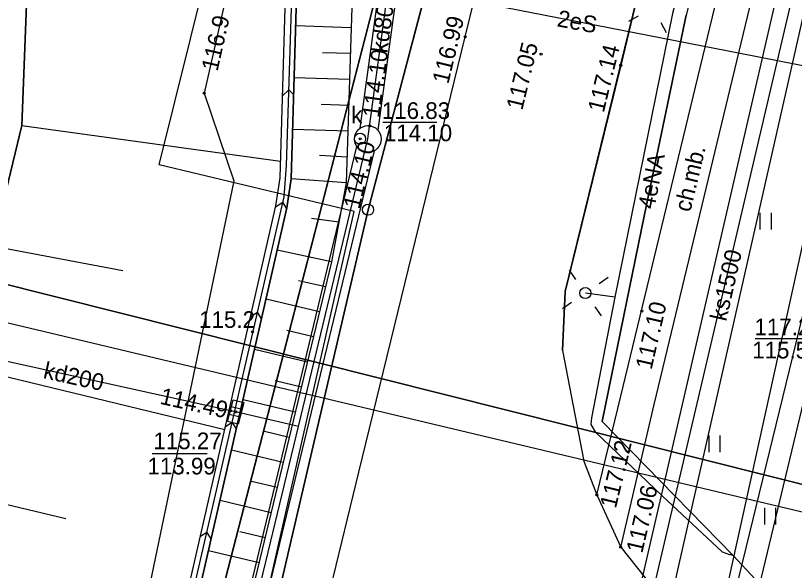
# Model space of a CAD drawing. Extents: x 6424617 to 6425697, y 5665845 to 5667190.
# Drawn here: x 6425336.22 to 6425371.22, y 5666337.77 to 5666362.71 of the extents above; entities that cross this region are included whole.
import ezdxf

# ---------------------------------------------------------------- set-up
doc = ezdxf.new("R2010")
doc.units = 0
for name, color, linetype in [('Warstwa 1', 7, 'Continuous'), ('Warstwa 10', 7, 'Continuous'), ('Warstwa 11', 7, 'Continuous'), ('Warstwa 12', 7, 'Continuous'), ('Warstwa 13', 7, 'Continuous'), ('Warstwa 14', 7, 'Continuous'), ('Warstwa 15', 7, 'Continuous'), ('Warstwa 16', 7, 'Continuous'), ('Warstwa 2', 7, 'Continuous'), ('Warstwa 20', 7, 'Continuous'), ('Warstwa 21', 7, 'Continuous'), ('Warstwa 25', 7, 'Continuous'), ('Warstwa 4', 7, 'Continuous'), ('Warstwa 5', 7, 'Continuous'), ('Warstwa 6', 7, 'Continuous'), ('Warstwa 61', 7, 'Continuous'), ('Warstwa 62', 7, 'Continuous'), ('Warstwa 8', 7, 'Continuous'), ('Warstwa 9', 7, 'Continuous')]:
    doc.layers.add(name, color=color, linetype=linetype)

msp = doc.modelspace()

# ---------------------------------------------------------------- linework, layer by layer
at = {"layer": 'Warstwa 1'}
for p, q in [((6425352.06, 5666353.98), (6425364.93, 5666402.71)), ((6425352.06, 5666353.98), (6425364.93, 5666402.71)), ((6425328.388, 5666270.5), (6425353.441, 5666367.596)), ((6425328.388, 5666270.5), (6425353.441, 5666367.596)), ((6425325.89, 5666241.74), (6425352.06, 5666353.98)), ((6425325.89, 5666241.74), (6425352.06, 5666353.98))]:
    msp.add_line(p, q, dxfattribs=at)
at = {"layer": 'Warstwa 10'}
msp.add_lwpolyline([(6425441.845, 5666345.034), (6425435.644, 5666345.684), (6425416.754, 5666350.792), (6425414.426, 5666349.31), (6425409.689, 5666350.497), (6425397.042, 5666354.07), (6425390.053, 5666355.924), (6425382.597, 5666357.904), (6425376.603, 5666359.336), (6425374.869, 5666359.807), (6425368.783, 5666361.001), (6425351.183, 5666364.453), (6425348.415, 5666364.948)], dxfattribs=at)
msp.add_circle((6425352.06, 5666353.98), 0.25, dxfattribs=at)
at = {"layer": 'Warstwa 12'}
for points in [[(6425398.761, 5666563.583), (6425397.55, 5666559.5), (6425397.03, 5666557.16), (6425392.45, 5666536.96), (6425386, 5666508.09), (6425382.01, 5666490.27), (6425381.21, 5666479.99), (6425379.9, 5666475.3), (6425381.52, 5666474.89), (6425375.93, 5666454.14), (6425373.99, 5666454.38), (6425373.44, 5666451.82), (6425375.23, 5666451.4), (6425362.43, 5666401.17), (6425355.8, 5666402.66), (6425355.08, 5666402.04), (6425351.66, 5666389.66), (6425350.42, 5666384.46), (6425347.89, 5666373.29), (6425344.69, 5666359.22), (6425346.02, 5666355.28), (6425340.77, 5666330.04), (6425337.023, 5666314.31)], [(6425363.057, 5666313.996), (6425363.589, 5666315.638), (6425368.024, 5666336.247), (6425374.227, 5666364.401), (6425379.433, 5666385.463), (6425383.671, 5666403.831), (6425384.666, 5666408.47), (6425384.841, 5666409.038), (6425384.956, 5666409.631), (6425387.736, 5666421.374), (6425394.087, 5666447.16), (6425401.357, 5666476.231), (6425405.643, 5666491.609), (6425405.786, 5666494.624), (6425411.34, 5666514.966), (6425411.306, 5666515.732)], [(6425372.286, 5666388.56), (6425370.814, 5666382.608), (6425370.308, 5666380.514), (6425366.825, 5666367.005), (6425365.734, 5666362.797), (6425363.15, 5666350.048), (6425362.095, 5666344.63), (6425362.071, 5666344.32), (6425362.257, 5666343.998), (6425365.292, 5666341.111), (6425367.972, 5666338.599), (6425368.306, 5666338.48)], [(6425362.024, 5666327.189), (6425372.889, 5666374.253)], [(6425374.154, 5666373.984), (6425363.486, 5666326.875)], [(6425351.71, 5666357.654), (6425353.494, 5666370.78)], [(6425354.286, 5666370.673), (6425352.503, 5666357.553)], [(6425368.46, 5666338.433), (6425362.583, 5666344.464), (6425364.475, 5666353.762), (6425366.353, 5666362.72)], [(6425375.82, 5666340.56), (6425306.003, 5666358.105)], [(6425341.293, 5666314.258), (6425351.556, 5666356.819)], [(6425352.334, 5666356.631), (6425342.114, 5666314.249)], [(6425375.53, 5666339.45), (6425305.977, 5666356.006)], [(6425363.15, 5666350.048), (6425361.822, 5666350.234)], [(6425348.934, 5666344.24), (6425346.36, 5666344.83), (6425346.11, 5666344.89), (6425345.87, 5666344.94), (6425331, 5666348.22), (6425330.76, 5666348.27)], [(6425372.086, 5666347.268), (6425371.54, 5666345.006), (6425364.084, 5666313.984)], [(6425375.947, 5666331.462), (6425374.769, 5666332.476), (6425373.252, 5666333.585), (6425372.253, 5666334.497), (6425370.455, 5666336.289), (6425368.46, 5666338.433), (6425368.306, 5666338.48)]]:
    msp.add_lwpolyline(points, dxfattribs=at)
at = {"layer": 'Warstwa 13'}
msp.add_circle((6425346.87, 5666348.49), 0.045, dxfattribs=at)
at = {"layer": 'Warstwa 14'}
for p, q in [((6425355.143, 5666357.9), (6425352.716, 5666357.9)), ((6425371.889, 5666348.177), (6425369.449, 5666348.177)), ((6425344.823, 5666343.012), (6425342.35, 5666343.012))]:
    msp.add_line(p, q, dxfattribs=at)
for centre in [(6425344.69, 5666359.22), (6425352.131, 5666357.755), (6425351.7, 5666357.17), (6425351.909, 5666356.577), (6425345.87, 5666344.94), (6425346.11, 5666344.89)]:
    msp.add_circle(centre, 0.045, dxfattribs=at)
at = {"layer": 'Warstwa 16'}
msp.add_circle((6425352.05, 5666357.16), 0.6, dxfattribs=at)
at = {"layer": 'Warstwa 2'}
msp.add_lwpolyline([(6425342.431, 5666314.245), (6425342.9, 5666316.26), (6425351.432, 5666353.898), (6425342.677, 5666355.997), (6425354.705, 5666404.396), (6425364.488, 5666402.728), (6425382.828, 5666478.302), (6425401.605, 5666563.549)], dxfattribs=at)
msp.add_circle((6425361.822, 5666350.234), 0.25, dxfattribs=at)
at = {"layer": 'Warstwa 20'}
for points in [[(6425326.04, 5666314.442), (6425336.507, 5666357.769), (6425337.041, 5666371.794), (6425341.788, 5666390.934), (6425346.79, 5666410.35), (6425362.358, 5666467.618), (6425366.796, 5666476.821), (6425368.004, 5666481.671), (6425368.42, 5666492.007), (6425372.53, 5666509.068), (6425385.231, 5666561.556), (6425385.761, 5666563.74)], [(6425357.772, 5666382.553), (6425355.492, 5666383.194), (6425351.527, 5666369.131), (6425351.075, 5666355.185), (6425350.421, 5666351.646), (6425344.982, 5666329.077), (6425341.427, 5666314.257)]]:
    msp.add_lwpolyline(points, dxfattribs=at)
at = {"layer": 'Warstwa 21'}
for points in [[(6425338.781, 5666314.289), (6425342.093, 5666328.629), (6425347.916, 5666354.162), (6425348.109, 5666355.419), (6425348.432, 5666366.657), (6425348.554, 5666369.545), (6425350.265, 5666377.317), (6425350.911, 5666379.876), (6425351.627, 5666381.874), (6425353.464, 5666386.247), (6425353.858, 5666388.451), (6425354.565, 5666392.214), (6425355.215, 5666394.983), (6425357.587, 5666405.034), (6425362.218, 5666424.397), (6425369.236, 5666451.879), (6425372.67, 5666465.301), (6425376.112, 5666474.212), (6425378.491, 5666484.102), (6425377.911, 5666489.644), (6425387.002, 5666528.883), (6425394.525, 5666561.078), (6425395.128, 5666563.627)], [(6425339.288, 5666314.283), (6425342.571, 5666328.52), (6425348.415, 5666354.073), (6425348.608, 5666355.37), (6425348.932, 5666366.648), (6425349.053, 5666369.496), (6425350.743, 5666377.208), (6425351.388, 5666379.727), (6425352.084, 5666381.686), (6425353.882, 5666385.964), (6425359.308, 5666384.556)]]:
    msp.add_lwpolyline(points, dxfattribs=at)
at = {"layer": 'Warstwa 25'}
for centre in [(6425356.42, 5666361.75), (6425359.83, 5666360.97), (6425363.41, 5666360.47), (6425364.357, 5666349.427), (6425362.34, 5666341.16), (6425363.41, 5666338.81)]:
    msp.add_circle(centre, 0.045, dxfattribs=at)
at = {"layer": 'Warstwa 4'}
for p, q in [((6425346.396, 5666344.996), (6425345.912, 5666345.122)), ((6425346.308, 5666344.658), (6425345.824, 5666344.784))]:
    msp.add_line(p, q, dxfattribs=at)
for points in [[(6425364.199, 5666362.688), (6425363.761, 5666362.447)], [(6425365.217, 5666362.39), (6425365.458, 5666361.952)], [(6425361.395, 5666350.851), (6425361.111, 5666351.262)], [(6425362.439, 5666350.661), (6425362.85, 5666350.945)], [(6425361.205, 5666349.807), (6425360.794, 5666349.523)], [(6425362.249, 5666349.617), (6425362.533, 5666349.206)]]:
    msp.add_lwpolyline(points, dxfattribs=at)
msp.add_lwpolyline([(6425346.478, 5666345.311), (6425346.226, 5666344.343), (6425345.742, 5666344.469), (6425345.994, 5666345.437)], close=True, dxfattribs=at)
msp.add_circle((6425351.7, 5666357.17), 0.25, dxfattribs=at)
at = {"layer": 'Warstwa 5'}
for p, q in [((6425364.91, 5666345.22), (6425370.351, 5666367.793)), ((6425369.683, 5666353.086), (6425369.683, 5666353.836)), ((6425370.183, 5666353.086), (6425370.183, 5666353.836)), ((6425363.41, 5666338.81), (6425364.91, 5666345.22)), ((6425367.38, 5666343.085), (6425367.38, 5666343.835)), ((6425367.88, 5666343.085), (6425367.88, 5666343.835)), ((6425369.88, 5666339.835), (6425369.88, 5666340.585)), ((6425370.38, 5666339.835), (6425370.38, 5666340.585)), ((6425363.41, 5666338.81), (6425364.504, 5666337.431))]:
    msp.add_line(p, q, dxfattribs=at)
at = {"layer": 'Warstwa 6'}
for points in [[(6425305.245, 5666173.41), (6425312.278, 5666201.804), (6425314.518, 5666211.716), (6425317.57, 5666225.189), (6425322.489, 5666245.769), (6425323.828, 5666251.474), (6425324.47, 5666254.176), (6425328.388, 5666270.5), (6425353.441, 5666367.596), (6425363.818, 5666408.694)], [(6425363.818, 5666408.694), (6425353.441, 5666367.596), (6425328.388, 5666270.5), (6425324.47, 5666254.176), (6425323.828, 5666251.474), (6425322.489, 5666245.769), (6425317.57, 5666225.189), (6425314.518, 5666211.716), (6425312.278, 5666201.804), (6425305.245, 5666173.41)], [(6425306.64, 5666159.22), (6425325.89, 5666241.74), (6425352.06, 5666353.98), (6425364.93, 5666402.71)], [(6425364.93, 5666402.71), (6425352.06, 5666353.98), (6425325.89, 5666241.74), (6425306.64, 5666159.22)], [(6425364.14, 5666363.47), (6425363.41, 5666360.47), (6425360.91, 5666350.31), (6425360.8, 5666347.65), (6425361.76, 5666342.68), (6425362.34, 5666341.16), (6425363.41, 5666338.81), (6425364.504, 5666337.431), (6425364.852, 5666336.985), (6425365.221, 5666336.556), (6425365.61, 5666336.145), (6425366.018, 5666335.754), (6425366.445, 5666335.382), (6425366.889, 5666335.031), (6425367.383, 5666334.608), (6425367.891, 5666334.203), (6425368.413, 5666333.816), (6425368.949, 5666333.448), (6425369.497, 5666333.099), (6425370.057, 5666332.769), (6425370.629, 5666332.459), (6425371.211, 5666332.17), (6425371.802, 5666331.902)]]:
    msp.add_lwpolyline(points, dxfattribs=at)
at = {"layer": 'Warstwa 61'}
for points in [[(6425385.173, 5666423.021), (6425373.736, 5666374.755), (6425362.341, 5666326.087), (6425359.463, 5666314.04)], [(6425341.704, 5666314.254), (6425342.827, 5666318.91), (6425348.934, 5666344.24), (6425352.05, 5666357.16), (6425353.95, 5666371.17), (6425355.78, 5666379.24), (6425357.362, 5666385.334)]]:
    msp.add_lwpolyline(points, dxfattribs=at)
at = {"layer": 'Warstwa 62'}
msp.add_line((6425360.875, 5666305.281), (6425377.615, 5666373.946), dxfattribs=at)
at = {"layer": 'Warstwa 8'}
for p, q in [((6425356.42, 5666361.75), (6425360.66, 5666379.29)), ((6425360.91, 5666350.31), (6425364.14, 5666363.47)), ((6425351.64, 5666342.18), (6425356.42, 5666361.75)), ((6425360.8, 5666347.65), (6425360.91, 5666350.31)), ((6425360.8, 5666347.65), (6425361.76, 5666342.68)), ((6425361.76, 5666342.68), (6425362.34, 5666341.16)), ((6425347.27, 5666324.11), (6425351.64, 5666342.18)), ((6425362.34, 5666341.16), (6425363.41, 5666338.81)), ((6425363.41, 5666338.81), (6425364.504, 5666337.431))]:
    msp.add_line(p, q, dxfattribs=at)
for points in [[(6425373.51, 5666391.396), (6425369.879, 5666376.399), (6425366.353, 5666362.72), (6425364.475, 5666353.762), (6425362.583, 5666344.464), (6425368.46, 5666338.433)], [(6425306.003, 5666358.105), (6425375.82, 5666340.56)], [(6425375.53, 5666339.45), (6425305.977, 5666356.006)]]:
    msp.add_lwpolyline(points, dxfattribs=at)
at = {"layer": 'Warstwa 9'}
for p, q in [((6425348.396, 5666355.968), (6425348.81, 5666369.596)), ((6425364.91, 5666345.22), (6425370.351, 5666367.793)), ((6425363.42, 5666345.6), (6425368.683, 5666367.42)), ((6425351.301, 5666362.158), (6425348.805, 5666362.24)), ((6425351.263, 5666360.996), (6425350.018, 5666361.037)), ((6425351.226, 5666359.834), (6425348.739, 5666359.915)), ((6425348.215, 5666359.105), (6425348.499, 5666359.372)), ((6425348.716, 5666359.141), (6425348.499, 5666359.372)), ((6425351.188, 5666358.671), (6425349.947, 5666358.712)), ((6425336.507, 5666357.769), (6425348.13, 5666356.157)), ((6425351.15, 5666357.509), (6425348.672, 5666357.59)), ((6425351.113, 5666356.347), (6425349.876, 5666356.414)), ((6425348.281, 5666354.556), (6425348.396, 5666355.968)), ((6425351.075, 5666355.185), (6425348.608, 5666355.37)), ((6425342.607, 5666329.866), (6425348.281, 5666354.556)), ((6425347.905, 5666354.114), (6425348.225, 5666354.314)), ((6425348.405, 5666354.028), (6425348.225, 5666354.314)), ((6425350.748, 5666353.416), (6425349.521, 5666353.592)), ((6425335.198, 5666352.353), (6425341.037, 5666351.242)), ((6425350.421, 5666351.646), (6425347.979, 5666352.165)), ((6425350.149, 5666350.518), (6425348.938, 5666350.792)), ((6425349.877, 5666349.389), (6425347.477, 5666349.968)), ((6425346.779, 5666349.178), (6425347.09, 5666349.373)), ((6425347.273, 5666349.08), (6425347.09, 5666349.373)), ((6425349.605, 5666348.261), (6425348.412, 5666348.549)), ((6425349.333, 5666347.132), (6425346.959, 5666347.705)), ((6425333.89, 5666346.937), (6425345.622, 5666344.103)), ((6425349.061, 5666346.004), (6425347.88, 5666346.288)), ((6425362.34, 5666341.16), (6425363.42, 5666345.6)), ((6425348.789, 5666344.875), (6425346.441, 5666345.442)), ((6425363.41, 5666338.81), (6425364.91, 5666345.22)), ((6425345.654, 5666344.243), (6425345.954, 5666344.431)), ((6425346.141, 5666344.132), (6425345.954, 5666344.431)), ((6425348.517, 5666343.746), (6425347.35, 5666344.028)), ((6425348.245, 5666342.618), (6425345.924, 5666343.178)), ((6425347.974, 5666341.49), (6425346.819, 5666341.768)), ((6425332.582, 5666341.522), (6425338.482, 5666340.096)), ((6425362.34, 5666341.16), (6425363.41, 5666338.81)), ((6425347.702, 5666340.362), (6425345.406, 5666340.916)), ((6425344.528, 5666339.308), (6425344.818, 5666339.49)), ((6425345.01, 5666339.184), (6425344.818, 5666339.49)), ((6425347.43, 5666339.234), (6425346.289, 5666339.509)), ((6425347.158, 5666338.105), (6425344.889, 5666338.653))]:
    msp.add_line(p, q, dxfattribs=at)
msp.add_lwpolyline([(6425341.788, 5666390.934), (6425337.041, 5666371.794), (6425336.507, 5666357.769), (6425326.04, 5666314.442), (6425338.781, 5666314.289), (6425342.093, 5666328.629), (6425347.916, 5666354.162), (6425348.109, 5666355.419), (6425348.432, 5666366.657), (6425348.554, 5666369.545), (6425350.265, 5666377.317), (6425350.911, 5666379.876), (6425351.627, 5666381.874), (6425353.464, 5666386.247), (6425353.858, 5666388.451)], dxfattribs=at)
for points in [[(6425338.781, 5666314.289), (6425342.093, 5666328.629), (6425347.916, 5666354.162), (6425348.109, 5666355.419), (6425348.432, 5666366.657), (6425348.554, 5666369.545), (6425350.265, 5666377.317), (6425350.911, 5666379.876), (6425351.627, 5666381.874), (6425353.464, 5666386.247), (6425353.951, 5666386.129), (6425352.084, 5666381.686), (6425351.388, 5666379.727), (6425350.743, 5666377.208), (6425349.053, 5666369.496), (6425348.932, 5666366.648), (6425348.608, 5666355.37), (6425348.415, 5666354.073), (6425342.571, 5666328.52), (6425339.288, 5666314.283)], [(6425357.772, 5666382.553), (6425355.492, 5666383.194), (6425351.527, 5666369.131), (6425351.075, 5666355.185), (6425350.421, 5666351.646), (6425344.982, 5666329.077), (6425341.427, 5666314.257), (6425339.288, 5666314.283), (6425342.571, 5666328.52), (6425348.415, 5666354.073), (6425348.608, 5666355.37), (6425348.932, 5666366.648), (6425349.053, 5666369.496), (6425350.743, 5666377.208), (6425351.388, 5666379.727), (6425352.084, 5666381.686), (6425353.882, 5666385.964), (6425359.308, 5666384.556)]]:
    msp.add_lwpolyline(points, close=True, dxfattribs=at)

# ---------------------------------------------------------------- texts
at = {"layer": 'Warstwa 11'}
msp.add_text('2eS', height=0.75, rotation=349.5902, dxfattribs=at).set_placement((6425360.514, 5666362.229))
at = {"layer": 'Warstwa 13'}
for s, rotation, p in [('kd800', 82.2596, (6425352.921, 5666360.993)), ('4eNA', 78.8505, (6425364.916, 5666353.972)), ('ks1500', 77.2404, (6425368.151, 5666348.935)), ('kd200', 347.5619, (6425337.425, 5666346.419))]:
    msp.add_text(s, height=0.75, rotation=rotation, dxfattribs=at).set_placement(p)
msp.add_text('115.2', height=0.75, dxfattribs=at).set_placement((6425344.467, 5666348.668))
at = {"layer": 'Warstwa 14'}
for s, rotation, p in [('116.9', 77.1889, (6425345.291, 5666360.17)), ('114.10', 82.2596, (6425352.551, 5666358.091)), ('114.10', 76.444, (6425351.668, 5666353.975)), ('114.49', 347.5619, (6425342.667, 5666345.262))]:
    msp.add_text(s, height=0.75, rotation=rotation, dxfattribs=at).set_placement(p)
for s, p in [('114.10', (6425352.768, 5666357.06)), ('115.53', (6425369.321, 5666347.295)), ('113.99', (6425342.146, 5666342.083))]:
    msp.add_text(s, height=0.75, dxfattribs=at).set_placement(p)
at = {"layer": 'Warstwa 15'}
for s, p in [('116.83', (6425352.677, 5666358.06)), ('117.22', (6425369.423, 5666348.339)), ('115.27', (6425342.412, 5666343.216))]:
    msp.add_text(s, height=0.75, dxfattribs=at).set_placement(p)
at = {"layer": 'Warstwa 25'}
for s, rotation, p in [('116.99', 76.4097, (6425355.662, 5666359.599)), ('117.05', 76.4097, (6425358.987, 5666358.418)), ('117.14', 76.3237, (6425362.649, 5666358.313)), ('117.10', 77.1029, (6425364.795, 5666346.756)), ('117.12', 76.3294, (6425363.191, 5666340.523)), ('117.06', 76.8279, (6425364.378, 5666338.509))]:
    msp.add_text(s, height=0.75, rotation=rotation, dxfattribs=at).set_placement(p)
at = {"layer": 'Warstwa 5'}
msp.add_text('k', height=0.75, dxfattribs=at).set_placement((6425351.298, 5666357.866))
at = {"layer": 'Warstwa 9'}
msp.add_text('ch.mb.', height=0.75, rotation=76.5185, dxfattribs=at).set_placement((6425366.537, 5666353.843))

doc.saveas('drawing.dxf')
